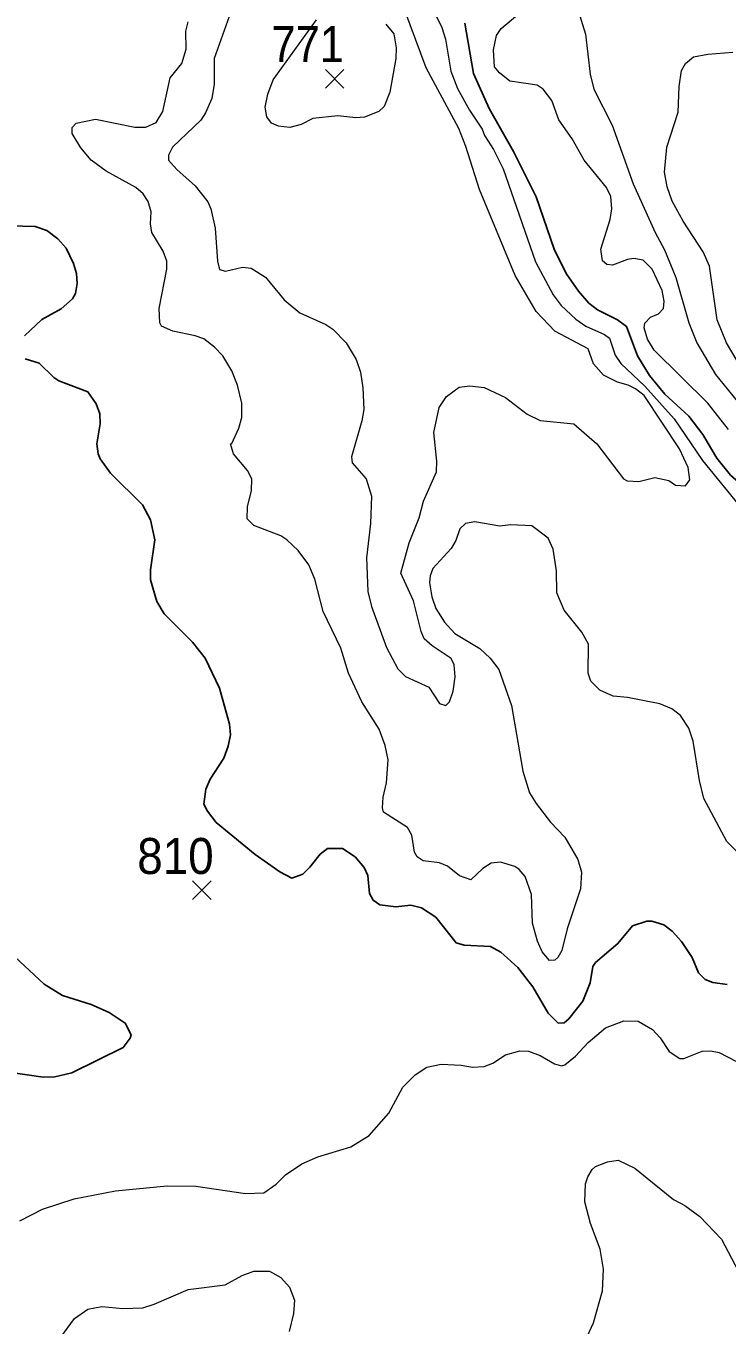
# Model space of a CAD drawing. Extents: x 265 to 291.4, y 7731.5 to 7759.6.
# Drawn here: x 274.292 to 275.848, y 7753.933 to 7756.818 of the extents above; entities that cross this region are included whole.
import ezdxf
from ezdxf.enums import TextEntityAlignment as Align

# ---------------------------------------------------------------- set-up
doc = ezdxf.new("R2010")
doc.units = 0
doc.header["$LTSCALE"] = 0.032
for name, color, linetype, lineweight in [('1', 7, 'Continuous', 25), ('2', 7, 'Continuous', 13), ('21', 7, 'Continuous', 25), ('61', 7, 'Continuous', 13)]:
    doc.layers.add(name, color=color, linetype=linetype, lineweight=lineweight)

msp = doc.modelspace()

# ---------------------------------------------------------------- linework, layer by layer
at = {"layer": '1'}
for points in [[(275.2656, 7756.8238), (275.2847, 7756.7124), (275.3197, 7756.6345), (275.3738, 7756.539), (275.4239, 7756.4388), (275.4637, 7756.3226), (275.4907, 7756.2685), (275.5178, 7756.2288), (275.5409, 7756.2025), (275.56, 7756.1874), (275.6045, 7756.1651), (275.6244, 7756.1508), (275.649, 7756.0856), (275.6753, 7756.0418), (275.7095, 7756.0004), (275.7628, 7755.9511), (275.7938, 7755.9106), (275.8248, 7755.858)], [(274.2887, 7756.1301), (274.327, 7756.1659), (274.3699, 7756.1897), (274.3953, 7756.212), (274.4017, 7756.224), (274.4057, 7756.2463), (274.4041, 7756.2685), (274.3977, 7756.2908), (274.381, 7756.3242), (274.3627, 7756.3449), (274.3381, 7756.364), (274.3126, 7756.3727), (274.257, 7756.3743)], [(274.3651, 7756.0299), (274.354, 7756.037), (274.3214, 7756.0688), (274.2904, 7756.0784)], [(274.4518, 7755.8676), (274.4494, 7755.8899), (274.4566, 7755.9344), (274.4558, 7755.9567), (274.4478, 7755.979), (274.4288, 7756.0052), (274.3651, 7756.0299)], [(275.8479, 7754.6895), (275.8161, 7754.6934), (275.7994, 7754.7006), (275.7842, 7754.7149), (275.7699, 7754.7491), (275.7469, 7754.7849), (275.7262, 7754.808), (275.7071, 7754.8215), (275.6809, 7754.8303), (275.6697, 7754.8303), (275.6379, 7754.8199), (275.6053, 7754.7802), (275.556, 7754.738), (275.5496, 7754.7293), (275.544, 7754.6927), (275.5273, 7754.6521), (275.4963, 7754.6131), (275.486, 7754.6044), (275.4732, 7754.6036), (275.451, 7754.6258), (275.4167, 7754.6839), (275.3833, 7754.7269), (275.346, 7754.7611), (275.3229, 7754.7738), (275.264, 7754.777), (275.2465, 7754.7818), (275.2012, 7754.839), (275.1694, 7754.8597), (275.1463, 7754.8653), (275.1129, 7754.8621), (275.0771, 7754.8661), (275.0627, 7754.8764), (275.054, 7754.8915), (275.0508, 7754.9313), (275.0421, 7754.9488), (275.0222, 7754.9727), (274.9944, 7754.991), (274.961, 7754.991), (274.945, 7754.979), (274.922, 7754.9496), (274.906, 7754.9345), (274.8822, 7754.9257), (274.8551, 7754.9393), (274.8003, 7754.9782), (274.7143, 7755.049), (274.6944, 7755.0745), (274.6865, 7755.0896), (274.6913, 7755.123), (274.7008, 7755.1453), (274.731, 7755.1922), (274.7406, 7755.2185), (274.7454, 7755.2439), (274.7438, 7755.2678), (274.7215, 7755.3474), (274.6897, 7755.4142), (274.6618, 7755.4492), (274.5982, 7755.5128), (274.5823, 7755.5399), (274.568, 7755.5876), (274.568, 7755.6099), (274.5775, 7755.6767), (274.568, 7755.7212), (274.5505, 7755.7546), (274.4797, 7755.8246), (274.4566, 7755.8565), (274.4518, 7755.8676)], [(275.8248, 7755.858), (275.8551, 7755.8207), (275.8734, 7755.8047), (275.8941, 7755.792), (276.0277, 7755.7292), (276.0555, 7755.7069), (276.0603, 7755.6958)], [(274.2561, 7754.7611), (274.3325, 7754.6903), (274.3731, 7754.6648), (274.4367, 7754.6449), (274.4765, 7754.6274), (274.5123, 7754.6036), (274.525, 7754.5773), (274.5234, 7754.5702), (274.5075, 7754.5494), (274.3938, 7754.493), (274.3556, 7754.4842), (274.3301, 7754.4834), (274.2538, 7754.4946)]]:
    msp.add_lwpolyline(points, dxfattribs=at)
at = {"layer": '2'}
for points in [[(275.1495, 7756.9479), (275.2147, 7756.8142), (275.2227, 7756.7888), (275.2346, 7756.7172), (275.2497, 7756.679), (275.276, 7756.6313), (275.3046, 7756.5891), (275.3094, 7756.5748), (275.3293, 7756.5438), (275.3507, 7756.5008), (275.4223, 7756.294), (275.4621, 7756.2208), (275.4796, 7756.1969), (275.5122, 7756.1667), (275.5345, 7756.1516), (275.5759, 7756.1325), (275.587, 7756.1245), (275.5997, 7756.0872), (275.6116, 7756.0681), (275.665, 7756.0179), (275.7302, 7755.9456), (275.793, 7755.8533), (275.8813, 7755.7451)], [(275.5074, 7756.8842), (275.5337, 7756.7999), (275.544, 7756.7108), (275.552, 7756.6774), (275.5926, 7756.5979), (275.6395, 7756.4674), (275.688, 7756.3592), (275.7087, 7756.321), (275.7342, 7756.259), (275.7628, 7756.1588), (275.7803, 7756.1142), (275.8217, 7756.0442), (275.9084, 7755.9376)], [(275.416, 7754.8255), (275.4136, 7754.8892), (275.4, 7754.9289), (275.3865, 7754.9448), (275.377, 7754.9512), (275.3452, 7754.9607), (275.3245, 7754.9584), (275.3054, 7754.9472), (275.2791, 7754.9218), (275.2537, 7754.9305), (275.2274, 7754.952), (275.2099, 7754.9592), (275.1733, 7754.9639), (275.1598, 7754.9727), (275.1542, 7754.983), (275.1479, 7755.0212), (275.1383, 7755.0379), (275.085, 7755.0721), (275.0827, 7755.0817), (275.0842, 7755.1055), (275.0922, 7755.1374), (275.0954, 7755.1883), (275.089, 7755.2201), (275.0755, 7755.2567), (275.0373, 7755.3171), (275.0079, 7755.3808), (274.9904, 7755.4365), (274.9514, 7755.5176), (274.9331, 7755.5892), (274.9196, 7755.621), (274.8957, 7755.6528), (274.8711, 7755.6767), (274.8575, 7755.6854), (274.7979, 7755.7085), (274.7828, 7755.7236), (274.7836, 7755.7499), (274.7923, 7755.7865), (274.7931, 7755.8119), (274.7836, 7755.831), (274.7525, 7755.8676), (274.7454, 7755.8899), (274.7486, 7755.8907), (274.7645, 7755.9249), (274.7708, 7755.9487), (274.7708, 7755.9806), (274.7613, 7756.0203), (274.7486, 7756.0522), (274.7287, 7756.0856), (274.7104, 7756.1047), (274.6865, 7756.1229), (274.6674, 7756.1301), (274.6181, 7756.1404), (274.5926, 7756.1516), (274.5887, 7756.1588), (274.5871, 7756.1906), (274.6046, 7756.2781), (274.6046, 7756.2956), (274.5966, 7756.3179), (274.5712, 7756.3592), (274.568, 7756.3783), (274.5696, 7756.4054), (274.5632, 7756.4284), (274.5521, 7756.4451), (274.5354, 7756.4594), (274.4701, 7756.4952), (274.4367, 7756.5199), (274.4136, 7756.547), (274.3946, 7756.5788), (274.3946, 7756.5923), (274.4033, 7756.6018), (274.4463, 7756.6106), (274.5338, 7756.5931), (274.5576, 7756.5931), (274.5807, 7756.6034), (274.5958, 7756.6281), (274.6117, 7756.7029), (274.638, 7756.7347), (274.6475, 7756.7665), (274.6467, 7756.8063), (274.6515, 7756.827)], [(274.7462, 7756.8492), (274.7096, 7756.7458), (274.7096, 7756.6885), (274.704, 7756.6567), (274.6905, 7756.6249), (274.6801, 7756.609), (274.6173, 7756.5485), (274.6085, 7756.531), (274.6085, 7756.5199), (274.6268, 7756.4992), (274.6674, 7756.4626), (274.6953, 7756.4276), (274.7024, 7756.4117), (274.712, 7756.3688), (274.7167, 7756.2956), (274.7215, 7756.2773), (274.735, 7756.2733), (274.7724, 7756.282), (274.7915, 7756.2797), (274.8233, 7756.2598), (274.8647, 7756.2097), (274.8997, 7756.181), (274.957, 7756.1548), (274.9729, 7756.1444), (275.0023, 7756.1142), (275.0246, 7756.0776), (275.0341, 7756.049), (275.0397, 7756.014), (275.0413, 7755.9662), (275.0373, 7755.9408), (275.0142, 7755.8612), (275.0158, 7755.8477), (275.0469, 7755.8119), (275.0588, 7755.7737), (275.0564, 7755.7133), (275.0477, 7755.6369), (275.0508, 7755.5621), (275.0588, 7755.5287), (275.0922, 7755.438), (275.1169, 7755.3903), (275.1344, 7755.3736), (275.1861, 7755.3497), (275.2099, 7755.3131), (275.2235, 7755.3092), (275.2314, 7755.3171), (275.2402, 7755.341), (275.2441, 7755.3728), (275.2418, 7755.3991), (275.2354, 7755.4134), (275.1932, 7755.4412), (275.1757, 7755.4571), (275.1686, 7755.473), (275.1519, 7755.5415), (275.124, 7755.6027), (275.1423, 7755.6703), (275.1646, 7755.726), (275.1741, 7755.7626), (275.2028, 7755.8278), (275.2036, 7755.8517), (275.1972, 7755.9153), (275.2091, 7755.971), (275.225, 7755.9949), (275.2529, 7756.0156), (275.2768, 7756.0187), (275.3086, 7756.0148), (275.3563, 7755.9925), (275.404, 7755.9559), (275.4327, 7755.9416), (275.5075, 7755.9344), (275.5584, 7755.8899)], [(275.0906, 7756.8222), (275.1081, 7756.8007), (275.1137, 7756.7697), (275.1129, 7756.7458), (275.0994, 7756.671), (275.0866, 7756.6392), (275.0747, 7756.6281), (275.0429, 7756.6154), (275.0238, 7756.6138), (274.984, 7756.6185), (274.9283, 7756.6122), (274.9029, 7756.5994), (274.8774, 7756.5923), (274.852, 7756.5955), (274.8368, 7756.6018), (274.8265, 7756.6162), (274.8225, 7756.6376), (274.8289, 7756.6663), (274.8408, 7756.6981), (274.9365, 7756.8314)], [(275.7334, 7755.7984), (275.7556, 7755.7968), (275.7652, 7755.8103), (275.7612, 7755.8374), (275.7421, 7755.8787), (275.6634, 7755.9973), (275.6443, 7756.0124), (275.6284, 7756.0203), (275.6045, 7756.0267), (275.5735, 7756.0426), (275.5512, 7756.0673), (275.5393, 7756.1007), (275.4653, 7756.1404), (275.4239, 7756.1842), (275.3778, 7756.2638), (275.2982, 7756.4547), (275.268, 7756.5501), (275.2521, 7756.5899), (275.1797, 7756.7251), (275.1328, 7756.8524)], [(275.8511, 7755.9217), (275.8049, 7755.9806), (275.6856, 7756.0983), (275.6713, 7756.1222), (275.6634, 7756.1476), (275.665, 7756.158), (275.6777, 7756.1715), (275.6952, 7756.1786), (275.7063, 7756.1906), (275.7079, 7756.2065), (275.7039, 7756.2303), (275.6817, 7756.2781), (275.6618, 7756.298), (275.6411, 7756.3019), (275.6268, 7756.2995), (275.5934, 7756.2868), (275.5806, 7756.2884), (275.5711, 7756.2964), (275.5679, 7756.3226), (275.5886, 7756.3879), (275.5918, 7756.4117), (275.5894, 7756.4395), (275.5798, 7756.4594), (275.5305, 7756.5199), (275.5043, 7756.5676), (275.474, 7756.6098), (275.4589, 7756.6527), (275.4398, 7756.6774), (275.4263, 7756.6861), (275.3659, 7756.6957), (275.3428, 7756.714), (275.3316, 7756.7275), (275.3293, 7756.7649), (275.3364, 7756.7967), (275.3467, 7756.8126), (275.3873, 7756.846)], [(275.8703, 7756.0744), (275.8463, 7756.1142), (275.8256, 7756.1651), (275.8089, 7756.2844), (275.7946, 7756.3163), (275.7501, 7756.3847), (275.7262, 7756.4292), (275.7151, 7756.461), (275.7087, 7756.4929), (275.7143, 7756.5485), (275.7389, 7756.6265), (275.7413, 7756.6838), (275.7469, 7756.7188), (275.7556, 7756.7347), (275.7731, 7756.749), (275.805, 7756.7554), (275.8606, 7756.7601)], [(275.5584, 7755.8899), (275.618, 7755.8119), (275.626, 7755.8079), (275.6522, 7755.8064), (275.6872, 7755.8151), (275.7183, 7755.8087), (275.7334, 7755.7984)], [(275.8686, 7754.9854), (275.8471, 7755.0069), (275.7962, 7755.1024), (275.7867, 7755.1421), (275.7723, 7755.2296), (275.7628, 7755.2583), (275.7445, 7755.2869), (275.7254, 7755.3012), (275.6984, 7755.3124), (275.6268, 7755.3267), (275.595, 7755.3299), (275.5655, 7755.3426), (275.5456, 7755.3633), (275.5393, 7755.3808), (275.5401, 7755.4452), (275.5257, 7755.4715), (275.486, 7755.5208), (275.4701, 7755.559), (275.4693, 7755.6083), (275.4621, 7755.656), (275.451, 7755.6807), (275.4144, 7755.7077), (275.3674, 7755.7101), (275.3436, 7755.7069), (275.2879, 7755.7165), (275.2672, 7755.7133), (275.2545, 7755.7013), (275.2457, 7755.6751), (275.2354, 7755.6576), (275.1948, 7755.6131), (275.1885, 7755.5971), (275.1877, 7755.5812), (275.1924, 7755.5502), (275.2012, 7755.524), (275.2203, 7755.4937), (275.2434, 7755.4691), (275.299, 7755.4356), (275.3221, 7755.4142), (275.3412, 7755.3887), (275.369, 7755.3092), (275.3945, 7755.1628), (275.4096, 7755.1151), (275.4239, 7755.0912), (275.4557, 7755.0498), (275.4876, 7755.0164), (275.5162, 7754.9671), (275.5249, 7754.9385), (275.5226, 7754.9019), (275.4931, 7754.8128), (275.4812, 7754.7651)], [(275.4812, 7754.7651), (275.4724, 7754.7492), (275.4653, 7754.7436), (275.4534, 7754.7428), (275.4374, 7754.7619), (275.4271, 7754.7857), (275.416, 7754.8255)], [(275.4804, 7754.5089), (275.4876, 7754.5113), (275.5114, 7754.5304), (275.5393, 7754.5606), (275.5782, 7754.5932), (275.6188, 7754.6083), (275.6506, 7754.6076), (275.6825, 7754.5893), (275.6992, 7754.571), (275.719, 7754.5407), (275.7429, 7754.5248), (275.7517, 7754.5248), (275.7922, 7754.5415), (275.8113, 7754.5423), (275.8304, 7754.5383), (275.8686, 7754.5184)], [(275.3277, 7754.5145), (275.3563, 7754.5328), (275.3881, 7754.5423), (275.4072, 7754.5415), (275.4327, 7754.532), (275.4645, 7754.5129), (275.4804, 7754.5089)], [(274.2784, 7754.1645), (274.3285, 7754.1907), (274.3985, 7754.213), (274.4908, 7754.2313), (274.6054, 7754.2424), (274.669, 7754.2416), (274.7788, 7754.2249), (274.8201, 7754.2265), (274.8472, 7754.2456), (274.8679, 7754.2663), (274.9037, 7754.2909), (274.9395, 7754.3069), (275.0127, 7754.3291), (275.0532, 7754.3538), (275.097, 7754.4039), (275.128, 7754.4612), (275.1558, 7754.489), (275.1813, 7754.5057), (275.2131, 7754.5121), (275.2577, 7754.5105), (275.2831, 7754.5057), (275.3086, 7754.5073), (275.3277, 7754.5145)], [(275.5146, 7753.8582), (275.5512, 7753.9378), (275.5711, 7754.0094), (275.5735, 7754.0571), (275.5663, 7754.1016), (275.5448, 7754.1589), (275.5321, 7754.2066), (275.5337, 7754.2464), (275.5385, 7754.2623), (275.548, 7754.2782), (275.556, 7754.2854), (275.5822, 7754.2957), (275.6061, 7754.2989), (275.6427, 7754.2814), (275.7286, 7754.2122), (275.7541, 7754.1987), (275.7875, 7754.174), (275.8352, 7754.1239), (275.8797, 7754.0396)], [(274.3691, 7753.9059), (274.3993, 7753.9473), (274.4288, 7753.968), (274.4606, 7753.9743), (274.5067, 7753.9696), (274.5513, 7753.9712), (274.5767, 7753.9791), (274.6515, 7754.0117), (274.7342, 7754.0221), (274.7716, 7754.0428), (274.7979, 7754.0531), (274.8321, 7754.0531), (274.8575, 7754.0388), (274.8766, 7754.0173), (274.8878, 7753.9887), (274.8854, 7753.9584), (274.8758, 7753.9187)]]:
    msp.add_lwpolyline(points, dxfattribs=at)
at = {"layer": '21'}
for p, q in [((274.9563, 7756.7212), (274.9975, 7756.68)), ((274.9975, 7756.7212), (274.9563, 7756.68)), ((274.6617, 7754.9194), (274.7029, 7754.8782)), ((274.7029, 7754.9194), (274.6617, 7754.8782))]:
    msp.add_line(p, q, dxfattribs=at)

# ---------------------------------------------------------------- texts
at = {"layer": '61'}
for s, width, p in [('771', 0.9, (274.9171, 7756.7377)), ('810', 0.95, (274.6236, 7754.9347))]:
    msp.add_text(s, height=0.08, dxfattribs=dict(at, width=width)).set_placement(p, align=Align.CENTER)

doc.saveas('drawing.dxf')
